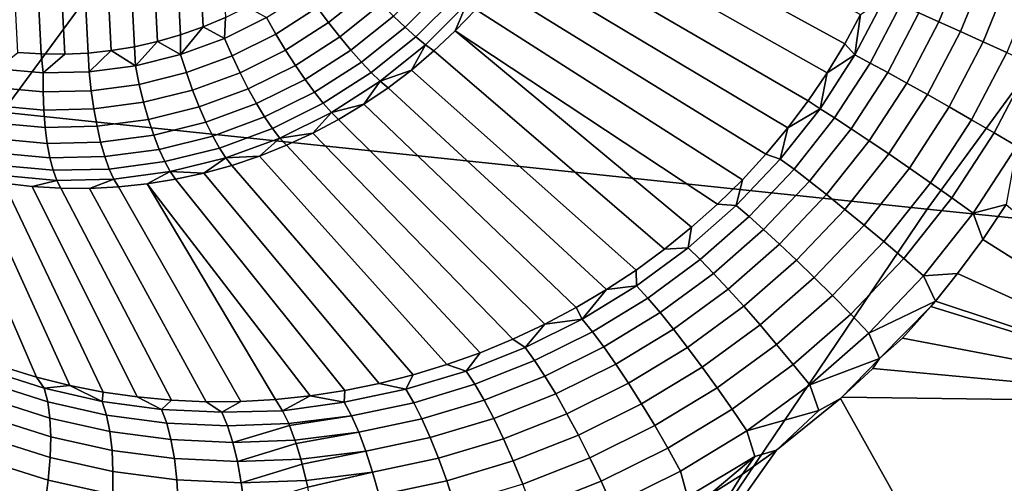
# Model space of a CAD drawing. Header units: metres. Extents: x -240 to 45, y -77 to 27.
# Tile 267 of 656: x -217.367 to -215.86, y 11.813 to 12.522. Entities that reach past the tile are written whole.
import ezdxf

# ---------------------------------------------------------------- set-up
doc = ezdxf.new("R2010")
doc.units = ezdxf.units.M
doc.layers.add('solid_102011X2', color=7, linetype='CONTINUOUS')

msp = doc.modelspace()

# ---------------------------------------------------------------- linework, layer by layer
at = {"layer": 'solid_102011X2'}
for points in [[(-217.334061, 12.469593, 271.29718), (-217.39975, 13.745762, 271.428955), (-217.364258, 13.751674, 271.42038), (-217.298233, 12.469189, 271.287964)], [(-217.364258, 13.751674, 271.42038), (-217.328659, 13.755458, 271.411591), (-217.262527, 12.470911, 271.278961), (-217.298233, 12.469189, 271.287964)], [(-217.328659, 13.755458, 271.411591), (-217.292953, 13.757181, 271.402618), (-217.226929, 12.474696, 271.270172), (-217.262527, 12.470911, 271.278961)], [(-217.257141, 13.756776, 271.393402), (-217.191437, 12.480607, 271.261627), (-217.226929, 12.474696, 271.270172), (-217.292953, 13.757181, 271.402618)], [(-217.221146, 13.754252, 271.383942), (-217.155991, 12.488647, 271.253265), (-217.191437, 12.480607, 271.261627), (-217.257141, 13.756776, 271.393402)], [(-217.185272, 13.749573, 271.374329), (-217.120895, 12.498808, 271.245178), (-217.155991, 12.488647, 271.253265), (-217.221146, 13.754252, 271.383942)], [(-217.149597, 13.742722, 271.364563), (-217.086182, 12.511094, 271.237396), (-217.120895, 12.498808, 271.245178), (-217.185272, 13.749573, 271.374329)], [(-217.370041, 12.472117, 271.306641), (-217.435196, 13.737722, 271.437317), (-217.39975, 13.745762, 271.428955), (-217.334061, 12.469593, 271.29718)], [(-217.114365, 13.733726, 271.354736), (-217.05217, 12.525438, 271.22995), (-217.086182, 12.511094, 271.237396), (-217.149597, 13.742722, 271.364563)], [(-216.981659, 12.941357, 302.057922), (-218.380753, 13.098928, 300.399811), (-218.800003, 12.5311, 300.694336), (-217.393631, 12.38059, 302.352112)], [(-215.572876, 12.785777, 303.705658), (-216.981659, 12.941357, 302.057922), (-217.393631, 12.38059, 302.352112), (-215.977859, 12.23201, 303.999176)], [(-214.156189, 12.632384, 305.343597), (-215.572876, 12.785777, 303.705658), (-215.977859, 12.23201, 303.999176), (-214.554504, 12.085532, 305.636169)], [(-216.103943, 12.484984, 272.133148), (-216.540588, 12.724002, 271.270355), (-216.520966, 12.765003, 271.269012), (-216.079559, 12.530009, 272.131561)], [(-216.130692, 12.44096, 272.134949), (-216.562332, 12.684106, 271.272339), (-216.540588, 12.724002, 271.270355), (-216.103943, 12.484984, 272.133148)], [(-216.15979, 12.398067, 272.136993), (-216.586121, 12.64543, 271.274933), (-216.562332, 12.684106, 271.272339), (-216.130692, 12.44096, 272.134949)], [(-216.191193, 12.356391, 272.139313), (-216.611877, 12.608088, 271.278168), (-216.586121, 12.64543, 271.274933), (-216.15979, 12.398067, 272.136993)], [(-215.990479, 12.532415, 272.219635), (-215.951752, 12.627836, 272.217102), (-215.919907, 12.616999, 272.238983), (-215.959732, 12.518816, 272.241577)], [(-216.224823, 12.316067, 272.141998), (-216.639526, 12.57219, 271.282043), (-216.611877, 12.608088, 271.278168), (-216.191193, 12.356391, 272.139313)], [(-215.959732, 12.518816, 272.241577), (-215.919907, 12.616999, 272.238983), (-215.88562, 12.605199, 272.256165), (-215.926666, 12.503995, 272.258789)], [(-215.926666, 12.503995, 272.258789), (-215.88562, 12.605199, 272.256165), (-215.849518, 12.59265, 272.268372), (-215.891861, 12.48822, 272.271057)], [(-215.891861, 12.48822, 272.271057), (-215.849518, 12.59265, 272.268372), (-215.812225, 12.579575, 272.27536), (-215.855957, 12.471771, 272.278076)], [(-216.833206, 12.566567, 271.196899), (-216.894318, 12.51755, 271.20816), (-216.911636, 12.540551, 271.203979), (-216.852798, 12.587744, 271.193146)], [(-216.71611, 12.571321, 271.221954), (-216.7771, 12.510701, 271.232117), (-216.794952, 12.527634, 271.216614), (-216.735519, 12.586717, 271.206696)], [(-216.911636, 12.540551, 271.203979), (-216.974945, 12.500064, 271.216553), (-216.989365, 12.525331, 271.216003), (-216.928604, 12.564183, 271.203949)], [(-216.813797, 12.546388, 271.204803), (-216.877029, 12.495667, 271.216431), (-216.894318, 12.51755, 271.20816), (-216.833206, 12.566567, 271.196899)], [(-216.698303, 12.55786, 271.240631), (-216.760605, 12.495949, 271.251007), (-216.7771, 12.510701, 271.232117), (-216.71611, 12.571321, 271.221954)], [(-216.682495, 12.546618, 271.262299), (-216.745804, 12.483688, 271.272858), (-216.760605, 12.495949, 271.251007), (-216.698303, 12.55786, 271.240631)], [(-216.26062, 12.277211, 272.14505), (-216.668991, 12.537841, 271.286499), (-216.639526, 12.57219, 271.282043), (-216.224823, 12.316067, 272.141998)], [(-216.794952, 12.527634, 271.216614), (-216.860123, 12.475365, 271.228607), (-216.877029, 12.495667, 271.216431), (-216.813797, 12.546388, 271.204803)], [(-216.745804, 12.483688, 271.272858), (-216.682495, 12.546618, 271.262299), (-216.700195, 12.505141, 271.291534), (-216.733032, 12.474187, 271.29718)], [(-216.682495, 12.546618, 271.262299), (-216.668991, 12.537841, 271.286499), (-216.700195, 12.505141, 271.291534)], [(-216.088287, 12.468075, 272.166412), (-216.079559, 12.530009, 272.131561), (-216.042816, 12.555008, 272.163422)], [(-216.088287, 12.468075, 272.166412), (-216.042816, 12.555008, 272.163422), (-216.018326, 12.544553, 272.193451), (-216.064819, 12.455701, 272.196503)], [(-216.064819, 12.455701, 272.196503), (-216.018326, 12.544553, 272.193451), (-215.990479, 12.532415, 272.219635), (-216.038147, 12.441304, 272.222809)], [(-216.989365, 12.525331, 271.216003), (-217.053711, 12.493367, 271.229614), (-217.05217, 12.525438, 271.22995), (-217.01886, 12.541834, 271.2229)], [(-216.894318, 12.51755, 271.20816), (-216.960083, 12.475498, 271.221222), (-216.974945, 12.500064, 271.216553), (-216.911636, 12.540551, 271.203979)], [(-216.7771, 12.510701, 271.232117), (-216.843964, 12.457072, 271.244446), (-216.860123, 12.475365, 271.228607), (-216.794952, 12.527634, 271.216614)], [(-216.298508, 12.239954, 272.148529), (-216.700195, 12.505141, 271.291534), (-216.668991, 12.537841, 271.286499), (-216.26062, 12.277211, 272.14505)], [(-216.088287, 12.468075, 272.166412), (-216.103943, 12.484984, 272.133148), (-216.079559, 12.530009, 272.131561)], [(-216.038147, 12.441304, 272.222809), (-215.990479, 12.532415, 272.219635), (-215.959732, 12.518816, 272.241577), (-216.008759, 12.425142, 272.244843)], [(-217.053711, 12.493367, 271.229614), (-217.086182, 12.511094, 271.237396), (-217.05217, 12.525438, 271.22995)], [(-216.974945, 12.500064, 271.216553), (-217.042007, 12.466756, 271.230743), (-217.053711, 12.493367, 271.229614), (-216.989365, 12.525331, 271.216003)], [(-216.877029, 12.495667, 271.216431), (-216.945084, 12.452152, 271.22995), (-216.960083, 12.475498, 271.221222), (-216.894318, 12.51755, 271.20816)], [(-216.008759, 12.425142, 272.244843), (-215.959732, 12.518816, 272.241577), (-215.926666, 12.503995, 272.258789), (-215.977173, 12.407503, 272.262207)], [(-217.12088, 12.468669, 271.244629), (-217.155991, 12.488647, 271.253265), (-217.120895, 12.498808, 271.245178)], [(-217.12088, 12.468669, 271.244629), (-217.120895, 12.498808, 271.245178), (-217.086182, 12.511094, 271.237396)], [(-217.053711, 12.493367, 271.229614), (-217.12088, 12.468669, 271.244629), (-217.086182, 12.511094, 271.237396)], [(-216.960083, 12.475498, 271.221222), (-217.029724, 12.440903, 271.235962), (-217.042007, 12.466756, 271.230743), (-216.974945, 12.500064, 271.216553)], [(-216.760605, 12.495949, 271.251007), (-216.828888, 12.441177, 271.26358), (-216.843964, 12.457072, 271.244446), (-216.7771, 12.510701, 271.232117)], [(-216.380081, 12.170671, 272.157043), (-216.733032, 12.474187, 271.29718), (-216.700195, 12.505141, 271.291534), (-216.338348, 12.2044, 272.152527)], [(-216.298508, 12.239954, 272.148529), (-216.338348, 12.2044, 272.152527), (-216.700195, 12.505141, 271.291534)], [(-215.977173, 12.407503, 272.262207), (-215.926666, 12.503995, 272.258789), (-215.891861, 12.48822, 272.271057), (-215.943954, 12.388702, 272.274567)], [(-217.190094, 12.451525, 271.260803), (-217.191437, 12.480607, 271.261627), (-217.155991, 12.488647, 271.253265)], [(-217.12088, 12.468669, 271.244629), (-217.190094, 12.451525, 271.260803), (-217.155991, 12.488647, 271.253265)], [(-217.042007, 12.466756, 271.230743), (-217.112, 12.441018, 271.246338), (-217.12088, 12.468669, 271.244629), (-217.053711, 12.493367, 271.229614)], [(-216.860123, 12.475365, 271.228607), (-216.930252, 12.430522, 271.242554), (-216.945084, 12.452152, 271.22995), (-216.877029, 12.495667, 271.216431)], [(-216.745804, 12.483688, 271.272858), (-216.815216, 12.428017, 271.285614), (-216.828888, 12.441177, 271.26358), (-216.760605, 12.495949, 271.251007)], [(-216.745804, 12.483688, 271.272858), (-216.767426, 12.445069, 271.303375), (-216.815216, 12.428017, 271.285614)], [(-216.745804, 12.483688, 271.272858), (-216.733032, 12.474187, 271.29718), (-216.767426, 12.445069, 271.303375)], [(-216.088287, 12.468075, 272.166412), (-216.130692, 12.44096, 272.134949), (-216.103943, 12.484984, 272.133148)], [(-215.943954, 12.388702, 272.274567), (-215.891861, 12.48822, 272.271057), (-215.855957, 12.471771, 272.278076), (-215.909698, 12.369078, 272.281769)], [(-217.33139, 12.440612, 271.296051), (-217.40181, 12.446971, 271.314667), (-217.370041, 12.472117, 271.306641), (-217.334061, 12.469593, 271.29718)], [(-217.33139, 12.440612, 271.296051), (-217.334061, 12.469593, 271.29718), (-217.298233, 12.469189, 271.287964)], [(-217.260544, 12.442135, 271.278015), (-217.33139, 12.440612, 271.296051), (-217.298233, 12.469189, 271.287964), (-217.262527, 12.470911, 271.278961)], [(-217.260544, 12.442135, 271.278015), (-217.262527, 12.470911, 271.278961), (-217.226929, 12.474696, 271.270172)], [(-217.190094, 12.451525, 271.260803), (-217.260544, 12.442135, 271.278015), (-217.226929, 12.474696, 271.270172)], [(-217.190094, 12.451525, 271.260803), (-217.226929, 12.474696, 271.270172), (-217.191437, 12.480607, 271.261627)], [(-217.112, 12.441018, 271.246338), (-217.184128, 12.423153, 271.263214), (-217.190094, 12.451525, 271.260803), (-217.12088, 12.468669, 271.244629)], [(-216.945084, 12.452152, 271.22995), (-217.017136, 12.416355, 271.245178), (-217.029724, 12.440903, 271.235962), (-216.960083, 12.475498, 271.221222)], [(-216.843964, 12.457072, 271.244446), (-216.915909, 12.411063, 271.258728), (-216.930252, 12.430522, 271.242554), (-216.860123, 12.475365, 271.228607)], [(-216.423538, 12.13888, 272.162201), (-216.767426, 12.445069, 271.303375), (-216.733032, 12.474187, 271.29718), (-216.380081, 12.170671, 272.157043)], [(-216.141739, 12.385778, 272.170135), (-216.130692, 12.44096, 272.134949), (-216.088287, 12.468075, 272.166412)], [(-216.141739, 12.385778, 272.170135), (-216.088287, 12.468075, 272.166412), (-216.064819, 12.455701, 272.196503), (-216.119446, 12.371697, 272.200378)], [(-215.909698, 12.369078, 272.281769), (-215.855957, 12.471771, 272.278076), (-215.819565, 12.454945, 272.279785), (-215.875031, 12.348979, 272.2836)], [(-217.029724, 12.440903, 271.235962), (-217.102432, 12.41417, 271.252167), (-217.112, 12.441018, 271.246338), (-217.042007, 12.466756, 271.230743)], [(-216.930252, 12.430522, 271.242554), (-217.004517, 12.393631, 271.25824), (-217.017136, 12.416355, 271.245178), (-216.945084, 12.452152, 271.22995)], [(-216.828888, 12.441177, 271.26358), (-216.902359, 12.394188, 271.278168), (-216.915909, 12.411063, 271.258728), (-216.843964, 12.457072, 271.244446)], [(-216.119446, 12.371697, 272.200378), (-216.064819, 12.455701, 272.196503), (-216.038147, 12.441304, 272.222809), (-216.094147, 12.355263, 272.226837)], [(-215.875031, 12.348979, 272.2836), (-215.819565, 12.454945, 272.279785), (-215.783356, 12.43804, 272.276154), (-215.840546, 12.328767, 272.28009)], [(-217.33136, 12.411781, 271.299927), (-217.404755, 12.418408, 271.319336), (-217.40181, 12.446971, 271.314667), (-217.33139, 12.440612, 271.296051)], [(-217.33139, 12.440612, 271.296051), (-217.260544, 12.442135, 271.278015), (-217.257538, 12.413369, 271.281158), (-217.33136, 12.411781, 271.299927)], [(-217.184128, 12.423153, 271.263214), (-217.257538, 12.413369, 271.281158), (-217.260544, 12.442135, 271.278015), (-217.190094, 12.451525, 271.260803)], [(-217.102432, 12.41417, 271.252167), (-217.177338, 12.395615, 271.269714), (-217.184128, 12.423153, 271.263214), (-217.112, 12.441018, 271.246338)], [(-217.017136, 12.416355, 271.245178), (-217.092377, 12.388693, 271.261993), (-217.102432, 12.41417, 271.252167), (-217.029724, 12.440903, 271.235962)], [(-216.815216, 12.428017, 271.285614), (-216.889908, 12.380254, 271.300476), (-216.902359, 12.394188, 271.278168), (-216.828888, 12.441177, 271.26358)], [(-216.815216, 12.428017, 271.285614), (-216.767426, 12.445069, 271.303375), (-216.803238, 12.417874, 271.310089)], [(-216.468628, 12.109136, 272.167938), (-216.803238, 12.417874, 271.310089), (-216.767426, 12.445069, 271.303375), (-216.423538, 12.13888, 272.162201)], [(-216.141739, 12.385778, 272.170135), (-216.15979, 12.398067, 272.136993), (-216.130692, 12.44096, 272.134949)], [(-216.094147, 12.355263, 272.226837), (-216.038147, 12.441304, 272.222809), (-216.008759, 12.425142, 272.244843), (-216.066315, 12.336768, 272.249023)], [(-217.177338, 12.395615, 271.269714), (-217.253586, 12.385452, 271.28833), (-217.257538, 12.413369, 271.281158), (-217.184128, 12.423153, 271.263214)], [(-216.915909, 12.411063, 271.258728), (-216.992096, 12.373213, 271.274841), (-217.004517, 12.393631, 271.25824), (-216.930252, 12.430522, 271.242554)], [(-216.815216, 12.428017, 271.285614), (-216.840408, 12.39268, 271.317352), (-216.889908, 12.380254, 271.300476)], [(-216.815216, 12.428017, 271.285614), (-216.803238, 12.417874, 271.310089), (-216.840408, 12.39268, 271.317352)], [(-216.066315, 12.336768, 272.249023), (-216.008759, 12.425142, 272.244843), (-215.977173, 12.407503, 272.262207), (-216.036423, 12.316544, 272.266602)], [(-217.330276, 12.383803, 271.307831), (-217.406494, 12.390686, 271.328003), (-217.404755, 12.418408, 271.319336), (-217.33136, 12.411781, 271.299927)], [(-217.33136, 12.411781, 271.299927), (-217.257538, 12.413369, 271.281158), (-217.253586, 12.385452, 271.28833), (-217.330276, 12.383803, 271.307831)], [(-217.092377, 12.388693, 271.261993), (-217.169891, 12.369492, 271.280121), (-217.177338, 12.395615, 271.269714), (-217.102432, 12.41417, 271.252167)], [(-217.004517, 12.393631, 271.25824), (-217.082031, 12.365125, 271.275543), (-217.092377, 12.388693, 271.261993), (-217.017136, 12.416355, 271.245178)], [(-216.902359, 12.394188, 271.278168), (-216.980179, 12.355531, 271.294647), (-216.992096, 12.373213, 271.274841), (-216.915909, 12.411063, 271.258728)], [(-216.515152, 12.081539, 272.174377), (-216.840408, 12.39268, 271.317352), (-216.803238, 12.417874, 271.310089), (-216.468628, 12.109136, 272.167938)], [(-216.036423, 12.316544, 272.266602), (-215.977173, 12.407503, 272.262207), (-215.943954, 12.388702, 272.274567), (-216.005035, 12.294951, 272.279175)], [(-217.169891, 12.369492, 271.280121), (-217.248779, 12.358976, 271.299408), (-217.253586, 12.385452, 271.28833), (-217.177338, 12.395615, 271.269714)], [(-216.992096, 12.373213, 271.274841), (-217.07164, 12.343965, 271.292603), (-217.082031, 12.365125, 271.275543), (-217.004517, 12.393631, 271.25824)], [(-216.889908, 12.380254, 271.300476), (-216.968994, 12.340961, 271.3172), (-216.980179, 12.355531, 271.294647), (-216.902359, 12.394188, 271.278168)], [(-216.889908, 12.380254, 271.300476), (-216.840408, 12.39268, 271.317352), (-216.878799, 12.369561, 271.325104)], [(-216.563004, 12.056178, 272.181488), (-216.878799, 12.369561, 271.325104), (-216.840408, 12.39268, 271.317352), (-216.515152, 12.081539, 272.174377)], [(-216.141739, 12.385778, 272.170135), (-216.191193, 12.356391, 272.139313), (-216.15979, 12.398067, 272.136993)], [(-215.977859, 12.23201, 303.999176), (-217.393631, 12.38059, 302.352112), (-217.786987, 11.800871, 302.633026), (-216.364563, 11.659483, 304.279449)], [(-217.32814, 12.35727, 271.31958), (-217.407013, 12.364392, 271.340424), (-217.406494, 12.390686, 271.328003), (-217.330276, 12.383803, 271.307831)], [(-217.330276, 12.383803, 271.307831), (-217.253586, 12.385452, 271.28833), (-217.248779, 12.358976, 271.299408), (-217.32814, 12.35727, 271.31958)], [(-217.082031, 12.365125, 271.275543), (-217.161926, 12.345338, 271.29425), (-217.169891, 12.369492, 271.280121), (-217.092377, 12.388693, 271.261993)], [(-216.889908, 12.380254, 271.300476), (-216.918304, 12.348587, 271.333344), (-216.968994, 12.340961, 271.3172)], [(-216.889908, 12.380254, 271.300476), (-216.878799, 12.369561, 271.325104), (-216.918304, 12.348587, 271.333344)], [(-216.202591, 12.308756, 272.174866), (-216.191193, 12.356391, 272.139313), (-216.141739, 12.385778, 272.170135)], [(-216.202591, 12.308756, 272.174866), (-216.141739, 12.385778, 272.170135), (-216.119446, 12.371697, 272.200378), (-216.181549, 12.293192, 272.205261)], [(-216.005035, 12.294951, 272.279175), (-215.943954, 12.388702, 272.274567), (-215.909698, 12.369078, 272.281769), (-215.972702, 12.272378, 272.28656)], [(-217.324997, 12.332743, 271.3349), (-217.406281, 12.340082, 271.356384), (-217.407013, 12.364392, 271.340424), (-217.32814, 12.35727, 271.31958)], [(-217.161926, 12.345338, 271.29425), (-217.243225, 12.334501, 271.314117), (-217.248779, 12.358976, 271.299408), (-217.169891, 12.369492, 271.280121)], [(-217.07164, 12.343965, 271.292603), (-217.15361, 12.323663, 271.311768), (-217.161926, 12.345338, 271.29425), (-217.082031, 12.365125, 271.275543)], [(-216.980179, 12.355531, 271.294647), (-217.061417, 12.32566, 271.312775), (-217.07164, 12.343965, 271.292603), (-216.992096, 12.373213, 271.274841)], [(-216.612, 12.033124, 272.189362), (-216.918304, 12.348587, 271.333344), (-216.878799, 12.369561, 271.325104), (-216.563004, 12.056178, 272.181488)], [(-216.181549, 12.293192, 272.205261), (-216.119446, 12.371697, 272.200378), (-216.094147, 12.355263, 272.226837), (-216.157761, 12.274958, 272.231934)], [(-215.972702, 12.272378, 272.28656), (-215.909698, 12.369078, 272.281769), (-215.875031, 12.348979, 272.2836), (-215.939987, 12.249228, 272.288635)], [(-217.32814, 12.35727, 271.31958), (-217.248779, 12.358976, 271.299408), (-217.243225, 12.334501, 271.314117), (-217.324997, 12.332743, 271.3349)], [(-216.968994, 12.340961, 271.3172), (-217.051575, 12.310598, 271.335632), (-217.061417, 12.32566, 271.312775), (-216.980179, 12.355531, 271.294647)], [(-216.968994, 12.340961, 271.3172), (-216.918304, 12.348587, 271.333344), (-216.958801, 12.329817, 271.342041)], [(-216.662033, 12.012444, 272.197998), (-216.958801, 12.329817, 271.342041), (-216.918304, 12.348587, 271.333344), (-216.612, 12.033124, 272.189362)], [(-216.202591, 12.308756, 272.174866), (-216.224823, 12.316067, 272.141998), (-216.191193, 12.356391, 272.139313)], [(-216.157761, 12.274958, 272.231934), (-216.094147, 12.355263, 272.226837), (-216.066315, 12.336768, 272.249023), (-216.131622, 12.254379, 272.254395)], [(-215.939987, 12.249228, 272.288635), (-215.875031, 12.348979, 272.2836), (-215.840546, 12.328767, 272.28009), (-215.907501, 12.225914, 272.28537)], [(-217.320938, 12.31074, 271.353485), (-217.404327, 12.318271, 271.375549), (-217.406281, 12.340082, 271.356384), (-217.324997, 12.332743, 271.3349)], [(-217.324997, 12.332743, 271.3349), (-217.243225, 12.334501, 271.314117), (-217.23703, 12.312544, 271.332153), (-217.320938, 12.31074, 271.353485)], [(-217.15361, 12.323663, 271.311768), (-217.23703, 12.312544, 271.332153), (-217.243225, 12.334501, 271.314117), (-217.161926, 12.345338, 271.29425)], [(-217.061417, 12.32566, 271.312775), (-217.145126, 12.304926, 271.332367), (-217.15361, 12.323663, 271.311768), (-217.07164, 12.343965, 271.292603)], [(-216.968994, 12.340961, 271.3172), (-217.000183, 12.313308, 271.351135), (-217.051575, 12.310598, 271.335632)], [(-216.968994, 12.340961, 271.3172), (-216.958801, 12.329817, 271.342041), (-217.000183, 12.313308, 271.351135)], [(-216.131622, 12.254379, 272.254395), (-216.066315, 12.336768, 272.249023), (-216.036423, 12.316544, 272.266602), (-216.103622, 12.231824, 272.272217)], [(-217.31601, 12.291727, 271.374969), (-217.401184, 12.299418, 271.397491), (-217.404327, 12.318271, 271.375549), (-217.320938, 12.31074, 271.353485)], [(-217.145126, 12.304926, 271.332367), (-217.230331, 12.293571, 271.35318), (-217.23703, 12.312544, 271.332153), (-217.15361, 12.323663, 271.311768)], [(-217.051575, 12.310598, 271.335632), (-217.136658, 12.289523, 271.35553), (-217.145126, 12.304926, 271.332367), (-217.061417, 12.32566, 271.312775)], [(-216.712921, 11.994187, 272.207397), (-217.000183, 12.313308, 271.351135), (-216.958801, 12.329817, 271.342041), (-216.662033, 12.012444, 272.197998)], [(-216.103622, 12.231824, 272.272217), (-216.036423, 12.316544, 272.266602), (-216.005035, 12.294951, 272.279175), (-216.074265, 12.207695, 272.285065)], [(-215.907501, 12.225914, 272.28537), (-215.840546, 12.328767, 272.28009), (-215.856598, 12.239302, 272.276276)], [(-217.390915, 11.990355, 272.393707), (-217.51976, 12.302134, 271.483307), (-217.477661, 12.289744, 271.471405), (-217.341187, 11.975101, 272.376343)], [(-217.320938, 12.31074, 271.353485), (-217.23703, 12.312544, 271.332153), (-217.230331, 12.293571, 271.35318), (-217.31601, 12.291727, 271.374969)], [(-217.136658, 12.289523, 271.35553), (-217.223251, 12.277981, 271.376678), (-217.230331, 12.293571, 271.35318), (-217.145126, 12.304926, 271.332367)], [(-217.051575, 12.310598, 271.335632), (-217.085098, 12.287255, 271.370575), (-217.136658, 12.289523, 271.35553)], [(-217.051575, 12.310598, 271.335632), (-217.042328, 12.299107, 271.360657), (-217.085098, 12.287255, 271.370575)], [(-217.051575, 12.310598, 271.335632), (-217.000183, 12.313308, 271.351135), (-217.042328, 12.299107, 271.360657)], [(-216.764542, 11.978408, 272.21759), (-217.042328, 12.299107, 271.360657), (-217.000183, 12.313308, 271.351135), (-216.712921, 11.994187, 272.207397)], [(-216.202591, 12.308756, 272.174866), (-216.270172, 12.237603, 272.180847), (-216.26062, 12.277211, 272.14505), (-216.224823, 12.316067, 272.141998)], [(-216.270172, 12.237603, 272.180847), (-216.202591, 12.308756, 272.174866), (-216.181549, 12.293192, 272.205261), (-216.250443, 12.220786, 272.211487)], [(-217.341187, 11.975101, 272.376343), (-217.477661, 12.289744, 271.471405), (-217.434906, 12.279733, 271.459534), (-217.290573, 11.962391, 272.359192)], [(-217.310349, 12.276108, 271.398834), (-217.396927, 12.283925, 271.421722), (-217.401184, 12.299418, 271.397491), (-217.31601, 12.291727, 271.374969)], [(-217.31601, 12.291727, 271.374969), (-217.230331, 12.293571, 271.35318), (-217.223251, 12.277981, 271.376678), (-217.310349, 12.276108, 271.398834)], [(-217.223251, 12.277981, 271.376678), (-217.136658, 12.289523, 271.35553), (-217.172058, 12.270737, 271.391357), (-217.215988, 12.266116, 271.402191)], [(-217.136658, 12.289523, 271.35553), (-217.128387, 12.27779, 271.380798), (-217.172058, 12.270737, 271.391357)], [(-217.136658, 12.289523, 271.35553), (-217.085098, 12.287255, 271.370575), (-217.128387, 12.27779, 271.380798)], [(-216.8694, 11.954427, 272.240356), (-217.128387, 12.27779, 271.380798), (-217.085098, 12.287255, 271.370575), (-216.816757, 11.965142, 272.228607)], [(-216.816757, 11.965142, 272.228607), (-217.085098, 12.287255, 271.370575), (-217.042328, 12.299107, 271.360657), (-216.764542, 11.978408, 272.21759)], [(-216.250443, 12.220786, 272.211487), (-216.181549, 12.293192, 272.205261), (-216.157761, 12.274958, 272.231934), (-216.228226, 12.200999, 272.238403)], [(-216.074265, 12.207695, 272.285065), (-216.005035, 12.294951, 272.279175), (-215.972702, 12.272378, 272.28656), (-216.044052, 12.182425, 272.292755)], [(-217.290573, 11.962391, 272.359192), (-217.434906, 12.279733, 271.459534), (-217.391647, 12.272128, 271.447754), (-217.239197, 11.952247, 272.342407)], [(-217.396927, 12.283925, 271.421722), (-217.310349, 12.276108, 271.398834), (-217.347992, 12.266953, 271.436096), (-217.391647, 12.272128, 271.447754)], [(-217.239197, 11.952247, 272.342407), (-217.391647, 12.272128, 271.447754), (-217.347992, 12.266953, 271.436096), (-217.18718, 11.944704, 272.326019)], [(-217.310349, 12.276108, 271.398834), (-217.304077, 12.264221, 271.424622), (-217.347992, 12.266953, 271.436096)], [(-217.310349, 12.276108, 271.398834), (-217.223251, 12.277981, 271.376678), (-217.260025, 12.263942, 271.4133), (-217.304077, 12.264221, 271.424622)], [(-217.223251, 12.277981, 271.376678), (-217.215988, 12.266116, 271.402191), (-217.260025, 12.263942, 271.4133)], [(-216.922333, 11.946283, 272.252899), (-217.172058, 12.270737, 271.391357), (-217.128387, 12.27779, 271.380798), (-216.8694, 11.954427, 272.240356)], [(-216.270172, 12.237603, 272.180847), (-216.298508, 12.239954, 272.148529), (-216.26062, 12.277211, 272.14505)], [(-216.228226, 12.200999, 272.238403), (-216.157761, 12.274958, 272.231934), (-216.131622, 12.254379, 272.254395), (-216.203918, 12.178596, 272.261139)], [(-216.044052, 12.182425, 272.292755), (-215.972702, 12.272378, 272.28656), (-215.939987, 12.249228, 272.288635), (-216.01355, 12.156466, 272.295135)], [(-217.18718, 11.944704, 272.326019), (-217.347992, 12.266953, 271.436096), (-217.304077, 12.264221, 271.424622), (-217.134659, 11.939772, 272.31015)], [(-217.134659, 11.939772, 272.31015), (-217.304077, 12.264221, 271.424622), (-217.260025, 12.263942, 271.4133), (-217.081772, 11.937468, 272.294861)], [(-217.081772, 11.937468, 272.294861), (-217.260025, 12.263942, 271.4133), (-217.215988, 12.266116, 271.402191), (-217.028656, 11.937786, 272.280182)], [(-217.028656, 11.937786, 272.280182), (-217.215988, 12.266116, 271.402191), (-217.172058, 12.270737, 271.391357), (-216.975449, 11.940734, 272.266174)], [(-216.922333, 11.946283, 272.252899), (-216.975449, 11.940734, 272.266174), (-217.172058, 12.270737, 271.391357)], [(-216.203918, 12.178596, 272.261139), (-216.131622, 12.254379, 272.254395), (-216.103622, 12.231824, 272.272217), (-216.177933, 12.153976, 272.279266)], [(-216.01355, 12.156466, 272.295135), (-215.939987, 12.249228, 272.288635), (-215.907501, 12.225914, 272.28537), (-215.983292, 12.130283, 272.292175)], [(-214.554504, 12.085532, 305.636169), (-215.977859, 12.23201, 303.999176), (-216.364563, 11.659483, 304.279449), (-214.934845, 11.520108, 305.915527)], [(-216.270172, 12.237603, 272.180847), (-216.343765, 12.172782, 272.188354), (-216.338348, 12.2044, 272.152527), (-216.298508, 12.239954, 272.148529)], [(-216.343765, 12.172782, 272.188354), (-216.270172, 12.237603, 272.180847), (-216.250443, 12.220786, 272.211487), (-216.325378, 12.15493, 272.219238)], [(-216.177933, 12.153976, 272.279266), (-216.103622, 12.231824, 272.272217), (-216.074265, 12.207695, 272.285065), (-216.150757, 12.127582, 272.292511)], [(-215.907501, 12.225914, 272.28537), (-215.856598, 12.239302, 272.276276), (-215.892685, 12.185573, 272.278961)], [(-215.892685, 12.185573, 272.278961), (-215.856598, 12.239302, 272.276276), (-215.497086, 11.936216, 272.144592)], [(-216.325378, 12.15493, 272.219238), (-216.250443, 12.220786, 272.211487), (-216.228226, 12.200999, 272.238403), (-216.304794, 12.133828, 272.24646)], [(-215.983292, 12.130283, 272.292175), (-215.907501, 12.225914, 272.28537), (-215.892685, 12.185573, 272.278961), (-215.93129, 12.133415, 272.282074)], [(-216.343765, 12.172782, 272.188354), (-216.380081, 12.170671, 272.157043), (-216.338348, 12.2044, 272.152527)], [(-216.304794, 12.133828, 272.24646), (-216.228226, 12.200999, 272.238403), (-216.203918, 12.178596, 272.261139), (-216.282364, 12.109855, 272.269531)], [(-216.150757, 12.127582, 272.292511), (-216.074265, 12.207695, 272.285065), (-216.044052, 12.182425, 272.292755), (-216.122864, 12.099884, 272.300568)], [(-216.122864, 12.099884, 272.300568), (-216.044052, 12.182425, 272.292755), (-216.01355, 12.156466, 272.295135), (-216.094757, 12.07138, 272.303314)], [(-215.93129, 12.133415, 272.282074), (-215.892685, 12.185573, 272.278961), (-215.497086, 11.936216, 272.144592)], [(-216.343765, 12.172782, 272.188354), (-216.422653, 12.114717, 272.197693), (-216.423538, 12.13888, 272.162201), (-216.380081, 12.170671, 272.157043)], [(-216.422653, 12.114717, 272.197693), (-216.343765, 12.172782, 272.188354), (-216.325378, 12.15493, 272.219238), (-216.405594, 12.096032, 272.228821)], [(-216.282364, 12.109855, 272.269531), (-216.203918, 12.178596, 272.261139), (-216.177933, 12.153976, 272.279266), (-216.258499, 12.083438, 272.288055)], [(-216.405594, 12.096032, 272.228821), (-216.325378, 12.15493, 272.219238), (-216.304794, 12.133828, 272.24646), (-216.386642, 12.073841, 272.256378)], [(-216.258499, 12.083438, 272.288055), (-216.177933, 12.153976, 272.279266), (-216.150757, 12.127582, 272.292511), (-216.233627, 12.05505, 272.301666)], [(-216.094757, 12.07138, 272.303314), (-216.01355, 12.156466, 272.295135), (-215.983292, 12.130283, 272.292175), (-216.06694, 12.042577, 272.30072)], [(-216.422653, 12.114717, 272.197693), (-216.468628, 12.109136, 272.167938), (-216.423538, 12.13888, 272.162201)], [(-216.386642, 12.073841, 272.256378), (-216.304794, 12.133828, 272.24646), (-216.282364, 12.109855, 272.269531), (-216.366135, 12.048542, 272.279816)], [(-216.233627, 12.05505, 272.301666), (-216.150757, 12.127582, 272.292511), (-216.122864, 12.099884, 272.300568), (-216.208191, 12.025199, 272.310181)], [(-216.06694, 12.042577, 272.30072), (-215.983292, 12.130283, 272.292175), (-215.965149, 12.09149, 272.285004)], [(-215.983292, 12.130283, 272.292175), (-215.93129, 12.133415, 272.282074), (-215.965149, 12.09149, 272.285004)], [(-215.965149, 12.09149, 272.285004), (-215.93129, 12.133415, 272.282074), (-215.497086, 11.936216, 272.144592)], [(-216.506104, 12.063781, 272.209045), (-216.515152, 12.081539, 272.174377), (-216.468628, 12.109136, 272.167938)], [(-216.506104, 12.063781, 272.209045), (-216.468628, 12.109136, 272.167938), (-216.422653, 12.114717, 272.197693)], [(-216.506104, 12.063781, 272.209045), (-216.422653, 12.114717, 272.197693), (-216.405594, 12.096032, 272.228821), (-216.490326, 12.04444, 272.240448)], [(-216.366135, 12.048542, 272.279816), (-216.282364, 12.109855, 272.269531), (-216.258499, 12.083438, 272.288055), (-216.344467, 12.020587, 272.298767)], [(-216.490326, 12.04444, 272.240448), (-216.405594, 12.096032, 272.228821), (-216.386642, 12.073841, 272.256378), (-216.472992, 12.021366, 272.268341)], [(-216.208191, 12.025199, 272.310181), (-216.122864, 12.099884, 272.300568), (-216.094757, 12.07138, 272.303314), (-216.182663, 11.99442, 272.313385)], [(-216.06694, 12.042577, 272.30072), (-215.965149, 12.09149, 272.285004), (-215.972229, 12.083135, 272.285645), (-216.050903, 12.003564, 272.294067)], [(-215.972229, 12.083135, 272.285645), (-215.965149, 12.09149, 272.285004), (-215.497086, 11.936216, 272.144592)], [(-216.506104, 12.063781, 272.209045), (-216.563004, 12.056178, 272.181488), (-216.515152, 12.081539, 272.174377)], [(-216.344467, 12.020587, 272.298767), (-216.258499, 12.083438, 272.288055), (-216.233627, 12.05505, 272.301666), (-216.321991, 11.990477, 272.312836)], [(-216.050903, 12.003564, 272.294067), (-215.972229, 12.083135, 272.285645), (-216.015503, 12.034716, 272.289703)], [(-216.015503, 12.034716, 272.289703), (-215.972229, 12.083135, 272.285645), (-215.497086, 11.936216, 272.144592)], [(-216.593338, 12.020254, 272.222595), (-216.563004, 12.056178, 272.181488), (-216.506104, 12.063781, 272.209045)], [(-216.593338, 12.020254, 272.222595), (-216.506104, 12.063781, 272.209045), (-216.490326, 12.04444, 272.240448), (-216.578796, 12.00041, 272.254303)], [(-216.472992, 12.021366, 272.268341), (-216.386642, 12.073841, 272.256378), (-216.366135, 12.048542, 272.279816), (-216.454437, 11.99497, 272.292206)], [(-216.182663, 11.99442, 272.313385), (-216.094757, 12.07138, 272.303314), (-216.06694, 12.042577, 272.30072), (-216.157471, 11.963262, 272.311249)], [(-216.593338, 12.020254, 272.222595), (-216.612, 12.033124, 272.189362), (-216.563004, 12.056178, 272.181488)], [(-216.454437, 11.99497, 272.292206), (-216.366135, 12.048542, 272.279816), (-216.344467, 12.020587, 272.298767), (-216.434982, 11.965726, 272.311584)], [(-216.321991, 11.990477, 272.312836), (-216.233627, 12.05505, 272.301666), (-216.208191, 12.025199, 272.310181), (-216.299133, 11.958748, 272.321808)], [(-216.593338, 12.020254, 272.222595), (-216.683609, 11.984408, 272.238556), (-216.662033, 12.012444, 272.197998), (-216.612, 12.033124, 272.189362)], [(-216.578796, 12.00041, 272.254303), (-216.490326, 12.04444, 272.240448), (-216.472992, 12.021366, 272.268341), (-216.563065, 11.976633, 272.282532)], [(-216.050903, 12.003564, 272.294067), (-216.157471, 11.963262, 272.311249), (-216.06694, 12.042577, 272.30072)], [(-216.050903, 12.003564, 272.294067), (-216.015503, 12.034716, 272.289703), (-215.497086, 11.936216, 272.144592), (-216.060852, 11.988447, 272.294312)], [(-216.683609, 11.984408, 272.238556), (-216.593338, 12.020254, 272.222595), (-216.578796, 12.00041, 272.254303), (-216.670242, 11.964185, 272.270538)], [(-216.563065, 11.976633, 272.282532), (-216.472992, 12.021366, 272.268341), (-216.454437, 11.99497, 272.292206), (-216.546448, 11.949348, 272.306824)], [(-216.434982, 11.965726, 272.311584), (-216.344467, 12.020587, 272.298767), (-216.321991, 11.990477, 272.312836), (-216.414963, 11.934155, 272.326172)], [(-216.299133, 11.958748, 272.321808), (-216.208191, 12.025199, 272.310181), (-216.182663, 11.99442, 272.313385), (-216.276291, 11.925971, 272.325531)], [(-216.683609, 11.984408, 272.238556), (-216.712921, 11.994187, 272.207397), (-216.662033, 12.012444, 272.197998)], [(-216.670242, 11.964185, 272.270538), (-216.578796, 12.00041, 272.254303), (-216.563065, 11.976633, 272.282532), (-216.656097, 11.939863, 272.299133)], [(-216.157471, 11.963262, 272.311249), (-216.050903, 12.003564, 272.294067), (-216.110641, 11.942204, 272.299774), (-216.143372, 11.924098, 272.305115)], [(-216.050903, 12.003564, 272.294067), (-216.108261, 11.944314, 272.2995), (-216.110641, 11.942204, 272.299774)], [(-216.050903, 12.003564, 272.294067), (-216.060852, 11.988447, 272.294312), (-216.108261, 11.944314, 272.2995)], [(-217.329758, 11.957976, 272.410492), (-217.416351, 11.985781, 272.440918), (-217.390915, 11.990355, 272.393707), (-217.341187, 11.975101, 272.376343)], [(-217.416351, 11.985781, 272.440918), (-217.329758, 11.957976, 272.410492), (-217.324295, 11.93727, 272.444397), (-217.41217, 11.965343, 272.475189)], [(-216.683609, 11.984408, 272.238556), (-216.776184, 11.956448, 272.256958), (-216.764542, 11.978408, 272.21759), (-216.712921, 11.994187, 272.207397)], [(-216.546448, 11.949348, 272.306824), (-216.454437, 11.99497, 272.292206), (-216.434982, 11.965726, 272.311584), (-216.529236, 11.919044, 272.326691)], [(-216.414963, 11.934155, 272.326172), (-216.321991, 11.990477, 272.312836), (-216.299133, 11.958748, 272.321808), (-216.39476, 11.900822, 272.335693)], [(-216.276291, 11.925971, 272.325531), (-216.182663, 11.99442, 272.313385), (-216.157471, 11.963262, 272.311249), (-216.25386, 11.89273, 272.323944)], [(-216.108261, 11.944314, 272.2995), (-216.060852, 11.988447, 272.294312), (-215.497086, 11.936216, 272.144592)], [(-217.329758, 11.957976, 272.410492), (-217.341187, 11.975101, 272.376343), (-217.290573, 11.962391, 272.359192)], [(-216.776184, 11.956448, 272.256958), (-216.816757, 11.965142, 272.228607), (-216.764542, 11.978408, 272.21759)], [(-216.776184, 11.956448, 272.256958), (-216.683609, 11.984408, 272.238556), (-216.670242, 11.964185, 272.270538), (-216.763947, 11.935944, 272.289185)], [(-216.656097, 11.939863, 272.299133), (-216.563065, 11.976633, 272.282532), (-216.546448, 11.949348, 272.306824), (-216.641403, 11.911878, 272.323853)], [(-217.41217, 11.965343, 272.475189), (-217.324295, 11.93727, 272.444397), (-217.320877, 11.912371, 272.475677), (-217.4104, 11.940844, 272.506927)], [(-217.329758, 11.957976, 272.410492), (-217.290573, 11.962391, 272.359192), (-217.240768, 11.937912, 272.38089)], [(-217.329758, 11.957976, 272.410492), (-217.240768, 11.937912, 272.38089), (-217.234085, 11.917052, 272.41452), (-217.324295, 11.93727, 272.444397)], [(-217.240768, 11.937912, 272.38089), (-217.290573, 11.962391, 272.359192), (-217.239197, 11.952247, 272.342407)], [(-216.776184, 11.956448, 272.256958), (-216.870316, 11.936532, 272.277802), (-216.8694, 11.954427, 272.240356), (-216.816757, 11.965142, 272.228607)], [(-216.870316, 11.936532, 272.277802), (-216.776184, 11.956448, 272.256958), (-216.763947, 11.935944, 272.289185), (-216.859192, 11.915826, 272.310303)], [(-216.763947, 11.935944, 272.289185), (-216.670242, 11.964185, 272.270538), (-216.656097, 11.939863, 272.299133), (-216.751343, 11.911211, 272.318176)], [(-216.529236, 11.919044, 272.326691), (-216.434982, 11.965726, 272.311584), (-216.414963, 11.934155, 272.326172), (-216.511719, 11.886263, 272.341827)], [(-216.39476, 11.900822, 272.335693), (-216.299133, 11.958748, 272.321808), (-216.276291, 11.925971, 272.325531), (-216.374725, 11.866324, 272.339996)], [(-216.143372, 11.924098, 272.305115), (-216.25386, 11.89273, 272.323944), (-216.157471, 11.963262, 272.311249)], [(-217.4104, 11.940844, 272.506927), (-217.320877, 11.912371, 272.475677), (-217.31958, 11.883723, 272.503754), (-217.411087, 11.912724, 272.535553)], [(-217.149948, 11.925668, 272.35257), (-217.240768, 11.937912, 272.38089), (-217.239197, 11.952247, 272.342407), (-217.18718, 11.944704, 272.326019)], [(-217.149948, 11.925668, 272.35257), (-217.18718, 11.944704, 272.326019), (-217.134659, 11.939772, 272.31015)], [(-217.057892, 11.921296, 272.325867), (-217.149948, 11.925668, 272.35257), (-217.134659, 11.939772, 272.31015), (-217.081772, 11.937468, 272.294861)], [(-216.964554, 11.923484, 272.303436), (-217.057892, 11.921296, 272.325867), (-217.028656, 11.937786, 272.280182), (-216.975449, 11.940734, 272.266174)], [(-216.964554, 11.923484, 272.303436), (-216.975449, 11.940734, 272.266174), (-216.922333, 11.946283, 272.252899)], [(-216.870316, 11.936532, 272.277802), (-216.964554, 11.923484, 272.303436), (-216.922333, 11.946283, 272.252899)], [(-216.870316, 11.936532, 272.277802), (-216.922333, 11.946283, 272.252899), (-216.8694, 11.954427, 272.240356)], [(-216.751343, 11.911211, 272.318176), (-216.656097, 11.939863, 272.299133), (-216.641403, 11.911878, 272.323853), (-216.738556, 11.882693, 272.343323)], [(-216.641403, 11.911878, 272.323853), (-216.546448, 11.949348, 272.306824), (-216.529236, 11.919044, 272.326691), (-216.626434, 11.88073, 272.344238)], [(-216.208527, 11.863137, 272.311737), (-216.110641, 11.942204, 272.299774), (-215.875046, 11.52214, 272.159119), (-216.460907, 11.505585, 272.30658)], [(-216.143372, 11.924098, 272.305115), (-216.110641, 11.942204, 272.299774), (-216.208527, 11.863137, 272.311737)], [(-216.108261, 11.944314, 272.2995), (-215.497086, 11.936216, 272.144592), (-215.875046, 11.52214, 272.159119), (-216.110641, 11.942204, 272.299774)], [(-217.324295, 11.93727, 272.444397), (-217.234085, 11.917052, 272.41452), (-217.229065, 11.891899, 272.445374), (-217.320877, 11.912371, 272.475677)], [(-217.240768, 11.937912, 272.38089), (-217.149948, 11.925668, 272.35257), (-217.14212, 11.904744, 272.385895), (-217.234085, 11.917052, 272.41452)], [(-217.149948, 11.925668, 272.35257), (-217.057892, 11.921296, 272.325867), (-217.048965, 11.900383, 272.358917), (-217.14212, 11.904744, 272.385895)], [(-217.057892, 11.921296, 272.325867), (-217.081772, 11.937468, 272.294861), (-217.028656, 11.937786, 272.280182)], [(-216.859192, 11.915826, 272.310303), (-216.955261, 11.903959, 272.333832), (-216.964554, 11.923484, 272.303436), (-216.870316, 11.936532, 272.277802)], [(-216.859192, 11.915826, 272.310303), (-216.763947, 11.935944, 272.289185), (-216.751343, 11.911211, 272.318176), (-216.848099, 11.890801, 272.339661)], [(-216.511719, 11.886263, 272.341827), (-216.414963, 11.934155, 272.326172), (-216.39476, 11.900822, 272.335693), (-216.494232, 11.85159, 272.351929)], [(-216.374725, 11.866324, 272.339996), (-216.276291, 11.925971, 272.325531), (-216.25386, 11.89273, 272.323944), (-216.355209, 11.831279, 272.338959)], [(-215.497086, 11.936216, 272.144592), (-215.289154, 11.506848, 272.011688), (-215.875046, 11.52214, 272.159119)], [(-217.411087, 11.912724, 272.535553), (-217.31958, 11.883723, 272.503754), (-217.320389, 11.851841, 272.528107), (-217.414215, 11.881485, 272.560547)], [(-217.320877, 11.912371, 272.475677), (-217.229065, 11.891899, 272.445374), (-217.2258, 11.862904, 272.4729), (-217.31958, 11.883723, 272.503754)], [(-217.234085, 11.917052, 272.41452), (-217.14212, 11.904744, 272.385895), (-217.135544, 11.879465, 272.416351), (-217.229065, 11.891899, 272.445374)], [(-217.057892, 11.921296, 272.325867), (-216.964554, 11.923484, 272.303436), (-216.955261, 11.903959, 272.333832), (-217.048965, 11.900383, 272.358917)], [(-216.859192, 11.915826, 272.310303), (-216.953995, 11.900926, 272.337891), (-216.955261, 11.903959, 272.333832)], [(-216.848099, 11.890801, 272.339661), (-216.945679, 11.878747, 272.363556), (-216.953995, 11.900926, 272.337891), (-216.859192, 11.915826, 272.310303)], [(-216.848099, 11.890801, 272.339661), (-216.751343, 11.911211, 272.318176), (-216.738556, 11.882693, 272.343323), (-216.837219, 11.861904, 272.365265)], [(-216.738556, 11.882693, 272.343323), (-216.641403, 11.911878, 272.323853), (-216.626434, 11.88073, 272.344238), (-216.72583, 11.850901, 272.364258)], [(-216.626434, 11.88073, 272.344238), (-216.529236, 11.919044, 272.326691), (-216.511719, 11.886263, 272.341827), (-216.61145, 11.846975, 272.359924)], [(-216.25386, 11.89273, 272.323944), (-216.143372, 11.924098, 272.305115), (-216.208527, 11.863137, 272.311737), (-216.241608, 11.853443, 272.318359)], [(-217.14212, 11.904744, 272.385895), (-217.048965, 11.900383, 272.358917), (-217.040863, 11.875087, 272.388977), (-217.135544, 11.879465, 272.416351)], [(-217.048965, 11.900383, 272.358917), (-216.955261, 11.903959, 272.333832), (-216.953995, 11.900926, 272.337891), (-217.040863, 11.875087, 272.388977)], [(-216.953995, 11.900926, 272.337891), (-216.945679, 11.878747, 272.363556), (-217.040863, 11.875087, 272.388977)], [(-216.494232, 11.85159, 272.351929), (-216.39476, 11.900822, 272.335693), (-216.374725, 11.866324, 272.339996), (-216.477081, 11.815647, 272.356842)], [(-217.414215, 11.881485, 272.560547), (-217.320389, 11.851841, 272.528107), (-217.323318, 11.817292, 272.548309), (-217.419708, 11.847686, 272.581451)], [(-217.31958, 11.883723, 272.503754), (-217.2258, 11.862904, 272.4729), (-217.224319, 11.830584, 272.496643), (-217.320389, 11.851841, 272.528107)], [(-217.229065, 11.891899, 272.445374), (-217.135544, 11.879465, 272.416351), (-217.130341, 11.850281, 272.44339), (-217.2258, 11.862904, 272.4729)], [(-217.135544, 11.879465, 272.416351), (-217.040863, 11.875087, 272.388977), (-217.033768, 11.845861, 272.415558), (-217.130341, 11.850281, 272.44339)], [(-216.848099, 11.890801, 272.339661), (-216.943939, 11.873525, 272.368774), (-216.945679, 11.878747, 272.363556)], [(-216.837219, 11.861904, 272.365265), (-216.936707, 11.849616, 272.389648), (-216.943939, 11.873525, 272.368774), (-216.848099, 11.890801, 272.339661)], [(-216.837219, 11.861904, 272.365265), (-216.738556, 11.882693, 272.343323), (-216.72583, 11.850901, 272.364258), (-216.826767, 11.829653, 272.386749)], [(-216.72583, 11.850901, 272.364258), (-216.626434, 11.88073, 272.344238), (-216.61145, 11.846975, 272.359924), (-216.713409, 11.816401, 272.380554)], [(-216.61145, 11.846975, 272.359924), (-216.511719, 11.886263, 272.341827), (-216.494232, 11.85159, 272.351929), (-216.596725, 11.81122, 272.370667)], [(-216.344696, 11.791879, 272.333923), (-216.355209, 11.831279, 272.338959), (-216.25386, 11.89273, 272.323944), (-216.241608, 11.853443, 272.318359)], [(-217.040863, 11.875087, 272.388977), (-216.945679, 11.878747, 272.363556), (-216.943939, 11.873525, 272.368774), (-217.033768, 11.845861, 272.415558)], [(-216.943939, 11.873525, 272.368774), (-216.936707, 11.849616, 272.389648), (-217.033768, 11.845861, 272.415558)], [(-216.477081, 11.815647, 272.356842), (-216.374725, 11.866324, 272.339996), (-216.355209, 11.831279, 272.338959), (-216.460587, 11.779076, 272.356445)], [(-217.320389, 11.851841, 272.528107), (-217.224319, 11.830584, 272.496643), (-217.224686, 11.795518, 272.516144), (-217.323318, 11.817292, 272.548309)], [(-217.2258, 11.862904, 272.4729), (-217.130341, 11.850281, 272.44339), (-217.126602, 11.817715, 272.466553), (-217.224319, 11.830584, 272.496643)], [(-217.130341, 11.850281, 272.44339), (-217.033768, 11.845861, 272.415558), (-217.027802, 11.813228, 272.43811), (-217.126602, 11.817715, 272.466553)], [(-217.033768, 11.845861, 272.415558), (-216.936707, 11.849616, 272.389648), (-216.934601, 11.84183, 272.395508), (-217.027802, 11.813228, 272.43811)], [(-216.837219, 11.861904, 272.365265), (-216.934601, 11.84183, 272.395508), (-216.936707, 11.849616, 272.389648)], [(-216.826767, 11.829653, 272.386749), (-216.928513, 11.817085, 272.411652), (-216.934601, 11.84183, 272.395508), (-216.837219, 11.861904, 272.365265)], [(-216.826767, 11.829653, 272.386749), (-216.72583, 11.850901, 272.364258), (-216.713409, 11.816401, 272.380554), (-216.816895, 11.794624, 272.403656)], [(-216.596725, 11.81122, 272.370667), (-216.494232, 11.85159, 272.351929), (-216.477081, 11.815647, 272.356842), (-216.582535, 11.774103, 272.376221)], [(-216.261124, 11.826251, 272.318848), (-216.208527, 11.863137, 272.311737), (-216.460907, 11.505585, 272.30658)], [(-216.241608, 11.853443, 272.318359), (-216.315292, 11.791879, 272.326691), (-216.344696, 11.791879, 272.333923)], [(-216.241608, 11.853443, 272.318359), (-216.261124, 11.826251, 272.318848), (-216.315292, 11.791879, 272.326691)], [(-216.241608, 11.853443, 272.318359), (-216.208527, 11.863137, 272.311737), (-216.261124, 11.826251, 272.318848)], [(-217.419708, 11.847686, 272.581451), (-217.323318, 11.817292, 272.548309), (-217.328308, 11.780698, 272.563995), (-217.42749, 11.811932, 272.597931)], [(-216.934601, 11.84183, 272.395508), (-216.928513, 11.817085, 272.411652), (-217.027802, 11.813228, 272.43811)], [(-216.713409, 11.816401, 272.380554), (-216.61145, 11.846975, 272.359924), (-216.596725, 11.81122, 272.370667), (-216.701492, 11.779813, 272.391907)], [(-217.224319, 11.830584, 272.496643), (-217.126602, 11.817715, 272.466553), (-217.124405, 11.782349, 272.485382), (-217.224686, 11.795518, 272.516144)], [(-216.826767, 11.829653, 272.386749), (-216.926163, 11.806478, 272.417542), (-216.928513, 11.817085, 272.411652)], [(-216.816895, 11.794624, 272.403656), (-216.921234, 11.781738, 272.429199), (-216.926163, 11.806478, 272.417542), (-216.826767, 11.829653, 272.386749)], [(-216.315292, 11.791879, 272.326691), (-216.261124, 11.826251, 272.318848), (-216.460907, 11.505585, 272.30658)], [(-216.451736, 11.739566, 272.351959), (-216.460587, 11.779076, 272.356445), (-216.355209, 11.831279, 272.338959), (-216.344696, 11.791879, 272.333923)], [(-217.323318, 11.817292, 272.548309), (-217.224686, 11.795518, 272.516144), (-217.226868, 11.758333, 272.531067), (-217.328308, 11.780698, 272.563995)], [(-217.126602, 11.817715, 272.466553), (-217.027802, 11.813228, 272.43811), (-217.023056, 11.77777, 272.456299), (-217.124405, 11.782349, 272.485382)], [(-217.027802, 11.813228, 272.43811), (-216.928513, 11.817085, 272.411652), (-216.926163, 11.806478, 272.417542), (-217.023056, 11.77777, 272.456299)], [(-216.816895, 11.794624, 272.403656), (-216.713409, 11.816401, 272.380554), (-216.701492, 11.779813, 272.391907), (-216.807816, 11.757444, 272.41568)], [(-216.582535, 11.774103, 272.376221), (-216.477081, 11.815647, 272.356842), (-216.460587, 11.779076, 272.356445), (-216.569122, 11.736289, 272.376526)]]:
    msp.add_3dface(points, dxfattribs=at)

doc.saveas('drawing.dxf')
